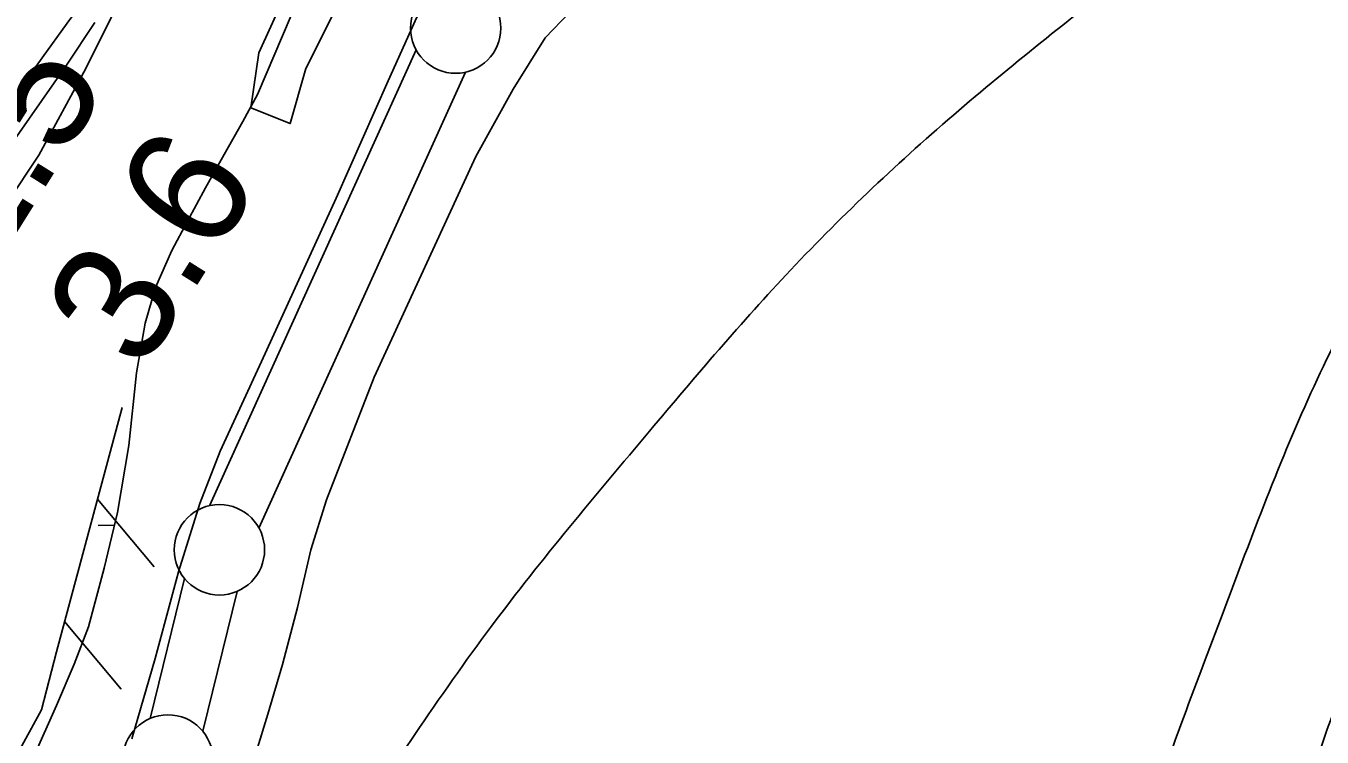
# Model space of a CAD drawing. Extents: x 3855477 to 3893699, y 299188 to 325115.
# Drawn here: x 3875754 to 3876471, y 312890 to 313283 of the extents above; entities that cross this region are included whole.
import ezdxf

# ---------------------------------------------------------------- set-up
doc = ezdxf.new("R2010")
doc.units = 0
for name, color, linetype in [('V-LEVE-TOET', 7, 'Continuous'), ('V-RIVR-EDGE', 7, 'Continuous'), ('V-RIVR-RANG', 7, 'Continuous'), ('V-ROAD-CNTR', 7, 'Continuous'), ('V-RRAP-FSHR', 7, 'Continuous'), ('V-SITE-VEGE', 7, 'Continuous'), ('V-SURV-LINE', 7, 'Continuous'), ('V-TOPO-DPTH', 7, 'Continuous'), ('V-TOPO-WATR', 7, 'Continuous'), ('V-WETL-SWMP', 7, 'Continuous')]:
    doc.layers.add(name, color=color, linetype=linetype)

msp = doc.modelspace()

# ---------------------------------------------------------------- linework, layer by layer
at = {"layer": 'V-LEVE-TOET'}
for points in [[(3875884.36, 313097.74), (3875925.79, 313188.08), (3875954.49, 313253), (3875970.42, 313288.2), (3875981.52, 313304.6), (3876013.97, 313344.39), (3876068.01, 313386.77), (3876190.21, 313471.44), (3876332.88, 313564.99), (3876509.06, 313684.2), (3876707.33, 313818.96), (3876929.99, 313963.34), (3877147.57, 314111.69), (3877348.61, 314250.34)], [(3875946.81, 313089.09), (3876002.98, 313211.1), (3876023.64, 313248.22), (3876041.49, 313276.74), (3876054.93, 313290.77), (3876091.23, 313321.5), (3876152.33, 313363.05), (3876257.6, 313439.21), (3876365.18, 313508.69), (3876498.03, 313600.35), (3876625.74, 313687.73), (3876755, 313771.96), (3876877.22, 313858.2), (3877000.59, 313941.29), (3877139.7, 314032.12), (3877285.55, 314132.32)], [(3875812.66, 312889), (3875825.6, 312933.36), (3875838.47, 312981.34), (3875850.29, 313019.12), (3875861.61, 313048), (3875884.36, 313097.74)], [(3875946.81, 313089.09), (3875920.33, 313021.23), (3875911.76, 312993.46), (3875904.36, 312961.64), (3875895.96, 312930.15), (3875888, 312902.66), (3875881.47, 312881.63), (3875875.17, 312864.5), (3875865.5, 312845.79), (3875840.29, 312800.44), (3875795.8, 312730.59), (3875736.01, 312638.72), (3875679.26, 312547.64), (3875626.27, 312460.75), (3875578.39, 312377.09), (3875546.48, 312323.45), (3875500.66, 312252.74), (3875442.01, 312153.11), (3875396.23, 312080.8), (3875344.45, 312000.18), (3875315.27, 311956.07)]]:
    msp.add_lwpolyline(points, dxfattribs=at)
at = {"layer": 'V-RIVR-EDGE'}
msp.add_spline([(3874811.52, 311736.62), (3874801.78, 311726.44), (3874795.95, 311723.06), (3874786.69, 311709.48), (3874774.99, 311692.03), (3874765.73, 311680.4), (3874760.38, 311675.55), (3874756.48, 311671.68), (3874755.02, 311669.74), (3874754.02, 311657.11), (3874750.61, 311652.75), (3874730.64, 311629.98), (3874688.27, 311581.52), (3874662.96, 311557.3), (3874630.84, 311531.64), (3874590.94, 311499.69), (3874578.3, 311494.38), (3874568.09, 311489.06), (3874546.19, 311471.15), (3874517.48, 311447.42), (3874507.27, 311440.16), (3874506.76, 311430.94), (3874499.95, 311425.61), (3874485.83, 311413.99), (3874473.67, 311403.34), (3874469.29, 311399.95), (3874462.01, 311400.94), (3874453.26, 311398.53), (3874436.23, 311384.97), (3874419.17, 311359.76), (3874404.56, 311343.77), (3874391.43, 311336.04), (3874381.7, 311328.78), (3874372.94, 311323.94), (3874334.04, 311300.24), (3874318.95, 311288.14), (3874296.09, 311272.17), (3874286.86, 311271.71), (3874281.03, 311271.72), (3874277.64, 311274.64), (3874275.71, 311279.99), (3874276.22, 311290.19), (3874287.43, 311308.13), (3874304.48, 311328), (3874318.12, 311344.96), (3874324.96, 311360.48), (3874331.3, 311374.06), (3874340.07, 311383.27), (3874347.86, 311391.02), (3874359.54, 311400.7), (3874370.73, 311411.36), (3874382.92, 311429.3), (3874399.98, 311454.51), (3874410.22, 311472.45), (3874417.04, 311481.18), (3874424.36, 311496.7), (3874431.68, 311511.25), (3874441.42, 311522.4), (3874448.72, 311528.69), (3874460.88, 311534.49), (3874474.5, 311541.74), (3874490.56, 311557.73), (3874515.4, 311585.35), (3874537.81, 311615.88), (3874571.89, 311649.79), (3874587.47, 311665.3), (3874591.37, 311673.06), (3874598.2, 311685.67), (3874609.41, 311703.12), (3874632.29, 311725.4), (3874661.5, 311753.01), (3874702.39, 311789.82), (3874747.17, 311834.87), (3874776.88, 311867.34), (3874827.04, 311925), (3874850.9, 311952.14), (3874867.96, 311974.44), (3874897.2, 312017.1), (3874905.96, 312025.82), (3874920.08, 312038.41), (3874931.77, 312053.44), (3874961, 312089.3), (3874980.49, 312116.45), (3874999.99, 312147), (3875008.29, 312165.43), (3875018.53, 312183.37), (3875057.53, 312243.01), (3875088.75, 312298.29), (3875101.43, 312319.15), (3875109.73, 312338.06), (3875120.95, 312356.49), (3875140.44, 312385.1), (3875173.57, 312427.26), (3875193.05, 312450.04), (3875206.2, 312463.61), (3875226.63, 312478.61), (3875238.79, 312488.29), (3875251.94, 312502.83), (3875272.41, 312533.37), (3875289.46, 312552.76), (3875297.77, 312573.13), (3875308, 312589.13), (3875324.13, 312628.43), (3875341.7, 312663.84), (3875369.97, 312705.53), (3875403.13, 312760.33), (3875426.06, 312802.52), (3875441.19, 312835.5), (3875451.43, 312852.48), (3875461.66, 312865.08), (3875475.81, 312890.78), (3875507, 312935.38), (3875519.68, 312956.23), (3875530.41, 312977.09), (3875535.31, 312994.07), (3875538.24, 312999.89), (3875547.5, 313012.98), (3875562.12, 313036.26), (3875575.78, 313060.02), (3875596.74, 313091.05), (3875614.77, 313117.71), (3875626, 313140.03), (3875635.27, 313158.46), (3875644.05, 313172.03), (3875676.21, 313217.12), (3875692.3, 313242.33), (3875722.03, 313284.02), (3875742.49, 313313.11), (3875761.01, 313340.26), (3875780.99, 313367.89), (3875803.4, 313394.54), (3875828.26, 313434.31), (3875845.82, 313463.4), (3875871.16, 313499.76), (3875905.27, 313545.32), (3875928.17, 313577.81), (3875942.31, 313597.68), (3875962.27, 313620.46), (3875979.32, 313640.33), (3875992.46, 313651.95), (3876001.73, 313668.44), (3876009.53, 313680.07), (3876025.59, 313694.6), (3876045.06, 313710.58), (3876065.98, 313728.5), (3876083.98, 313742.54), (3876099.07, 313755.13), (3876123.42, 313784.2), (3876142.91, 313806.98), (3876155.09, 313822.98), (3876187.23, 313861.75), (3876226.68, 313907.78), (3876241.29, 313924.26), (3876248.11, 313930.56), (3876248.61, 313937.84), (3876248.64, 313949.49), (3876252.55, 313958.71), (3876258.39, 313964.04), (3876275.43, 313980.99), (3876296.86, 314007.17), (3876306.12, 314020.74), (3876310.02, 314027.04), (3876325.62, 314048.37), (3876348.02, 314075.03), (3876371.88, 314101.19), (3876401.1, 314135.11), (3876445.42, 314185.03), (3876469.78, 314216.53), (3876498.04, 314253.86), (3876542.37, 314311.05), (3876570.15, 314350.8), (3876588.67, 314375.04), (3876601.82, 314391.52), (3876616.46, 314421.59)], degree=3, dxfattribs=at)
at = {"layer": 'V-ROAD-CNTR'}
for points in [[(3875698.48, 311333.8), (3875786.81, 311429.5), (3875871.55, 311536.71), (3875952.81, 311655.51), (3876006.8, 311751.84), (3876066.06, 311863.49), (3876108.74, 311965.15), (3876160.71, 312103.85), (3876201.46, 312245.33), (3876264.5, 312464.62), (3876320.18, 312659.53), (3876371.04, 312833.99), (3876416.61, 312958.88), (3876466.98, 313084.1), (3876527.74, 313198.22), (3876617.55, 313338.82), (3876693.24, 313441.92), (3876784.27, 313548.87), (3876882.66, 313649.43), (3876988.72, 313740.32), (3877141.47, 313850.06), (3877313.83, 313968.43)], [(3875805.24, 311331.68), (3875911.39, 311451.39), (3876027.52, 311616.56), (3876106.4, 311759.89), (3876170.84, 311901.8), (3876225.35, 312047.35), (3876270.36, 312193.92), (3876330.24, 312407.37), (3876394.45, 312635.47), (3876458.94, 312849.82), (3876517.93, 313006.13), (3876605.95, 313185.15), (3876697.55, 313329.92), (3876789.58, 313446.97), (3876901.48, 313575.69), (3877000.19, 313667.72), (3877118.04, 313761.71), (3877254.67, 313863.31), (3877333.09, 313914.94)], [(3875928.62, 312830.1), (3876011.71, 312951.27), (3876099.2, 313059.2), (3876177.26, 313148.27), (3876270.37, 313236.58), (3876367.59, 313315.49), (3876456.81, 313385.77), (3876533.57, 313438.84), (3876587.55, 313474.67), (3876615.91, 313490.54), (3876639.27, 313499.62), (3876666.46, 313494.01), (3876687.6, 313483.22), (3876711.15, 313464.23)]]:
    msp.add_spline(points, degree=3, dxfattribs=at)
at = {"layer": 'V-RRAP-FSHR'}
for p, q in [((3875793.68, 313021.51), (3875825.01, 312984.06)), ((3875775.46, 312953.93), (3875806.79, 312916.47))]:
    msp.add_line(p, q, dxfattribs=at)
msp.add_lwpolyline([(3875417.14, 312346.12), (3875748.5, 312878.95), (3875762.59, 312905.1), (3875770.9, 312937), (3875807.35, 313072.24)], dxfattribs=at)
at = {"layer": 'V-SITE-VEGE'}
msp.add_lwpolyline([(3876618.23, 313803.92), (3876257.1, 313581.91), (3876126.56, 313468.73), (3876052.6, 313416.49), (3875996.03, 313381.66), (3875952.52, 313359.9), (3875935.12, 313325.07), (3875926.42, 313294.6), (3875909.01, 313259.77), (3875900.31, 313229.3), (3875878.56, 313238.01), (3875882.91, 313268.48), (3875904.66, 313316.36), (3875917.71, 313346.84), (3875900.31, 313364.25), (3875856.8, 313351.19), (3875821.99, 313320.72), (3875804.59, 313294.6), (3875787.18, 313259.77), (3875761.08, 313211.89), (3875726.27, 313159.64), (3875691.46, 313111.76)], dxfattribs=at)
at = {"layer": 'V-SURV-LINE'}
for points in [[(3875855.69, 313017.9), (3875969.95, 313270.08)], [(3875997.28, 313257.71), (3875883.02, 313005.52)], [(3875822.8, 312900.25), (3875841.78, 312977.68)], [(3875870.92, 312970.55), (3875851.94, 312893.12)]]:
    msp.add_lwpolyline(points, dxfattribs=at)
for centre in [(3875991.86, 313282.09), (3875861.11, 312993.52), (3875832.62, 312877.28)]:
    msp.add_circle(centre, 25, dxfattribs=at)
at = {"layer": 'V-TOPO-DPTH'}
msp.add_lwpolyline([(3875242.01, 312542.54), (3875739.6, 313233.32), (3875741.97, 313236.61), (3875744.35, 313239.9), (3875746.72, 313243.18), (3875749.1, 313246.46), (3875776.89, 313284.76), (3875793.2, 313307.17), (3875809.56, 313329.54), (3875825.99, 313351.86), (3875842.47, 313374.13), (3876311.8, 314006.36), (3876319.85, 314017.1), (3876327.95, 314027.81), (3876336.14, 314038.44), (3876344.39, 314049.04), (3876397.25, 314116.36), (3876412.66, 314135.49), (3876428.39, 314154.36), (3876444.6, 314172.82), (3876444.79, 314173.02)], dxfattribs=at)
at = {"layer": 'V-TOPO-WATR'}
msp.add_lwpolyline([(3875242.01, 312542.54), (3875739.6, 313233.32), (3875741.97, 313236.61), (3875744.35, 313239.9), (3875746.72, 313243.18), (3875749.1, 313246.46), (3875776.89, 313284.76), (3875793.2, 313307.17), (3875809.56, 313329.54), (3875825.99, 313351.86), (3875842.47, 313374.13), (3876311.8, 314006.36), (3876319.85, 314017.1), (3876327.95, 314027.81), (3876336.14, 314038.44), (3876344.39, 314049.04), (3876397.25, 314116.36), (3876412.66, 314135.49), (3876428.39, 314154.36), (3876444.6, 314172.82), (3876444.79, 314173.02)], dxfattribs=at)
at = {"layer": 'V-WETL-SWMP'}
msp.add_line((3875794.08, 313006.98), (3875802.99, 313007.13), dxfattribs=at)
for points in [[(3875736.64, 313204.87), (3875776.51, 313261.5), (3875792.15, 313285.19)], [(3875900.79, 313289.14), (3875882.27, 313245.29), (3875874.13, 313230.36), (3875863.72, 313212.22), (3875853.41, 313193.78), (3875843.49, 313175.24), (3875834.75, 313159.04), (3875825.7, 313138.63), (3875819.98, 313118.79), (3875815.23, 313091.36), (3875810.98, 313051.26), (3875804.65, 313014.1), (3875797.35, 312983.32), (3875788.6, 312951), (3875780.75, 312930.25), (3875770.95, 312907.39), (3875758.17, 312878.78)]]:
    msp.add_lwpolyline(points, dxfattribs=at)

# ---------------------------------------------------------------- texts
at = {"layer": 'V-RIVR-RANG'}
for s, p in [('1.5', (3875734.2, 313145.4)), ('3.6', (3875818.07, 313090.93))]:
    msp.add_text(s, height=67, rotation=57.90833, dxfattribs=at).set_placement(p)

doc.saveas('drawing.dxf')
